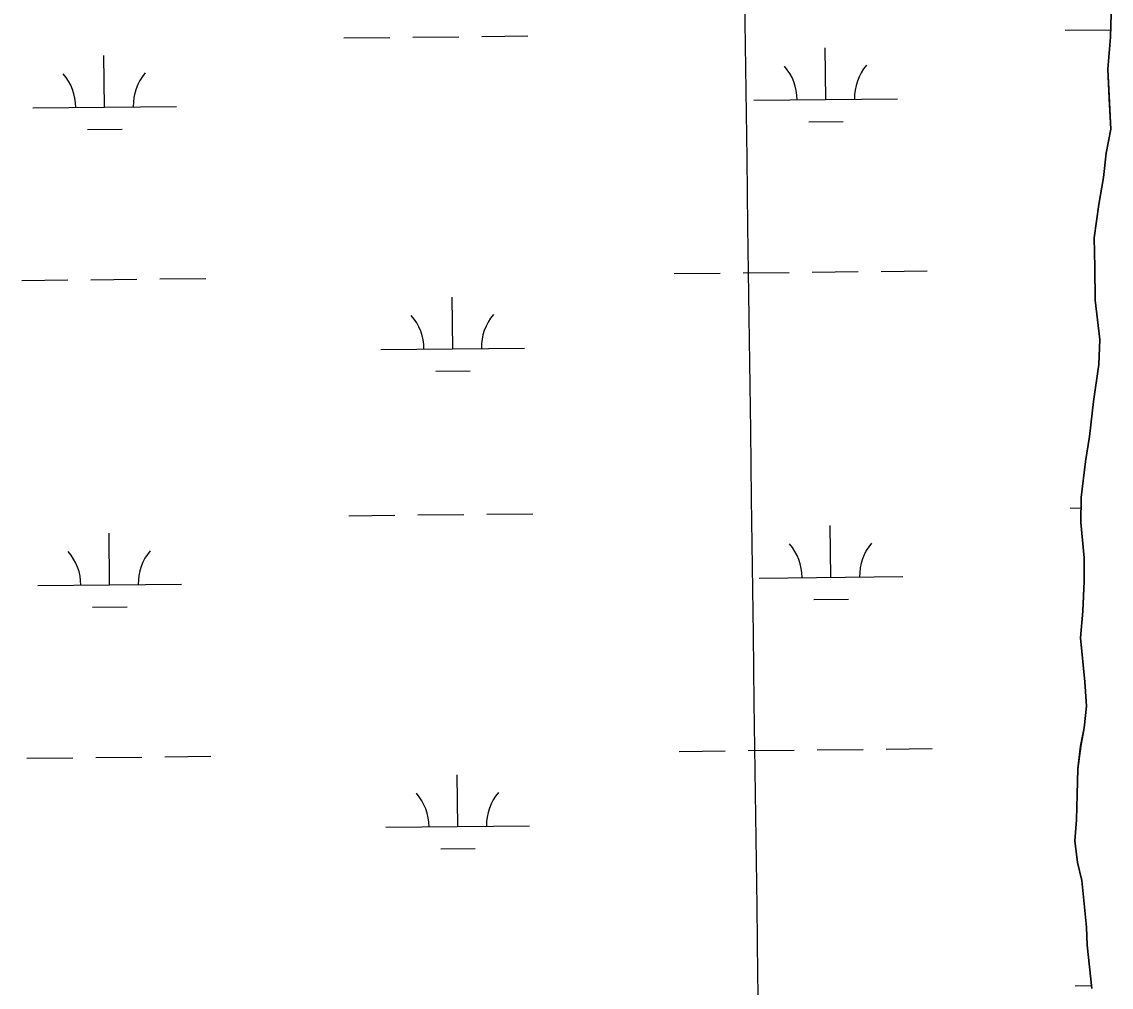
# Model space of a CAD drawing. Extents: x 3734862 to 3772949, y 391520 to 417239.
# Drawn here: x 3767556 to 3768314, y 406691 to 407363 of the extents above; entities that cross this region are included whole.
import ezdxf

# ---------------------------------------------------------------- set-up
doc = ezdxf.new("R2010")
doc.units = 0
for name, color, linetype in [('V-GRID-MAJR', 7, 'Continuous'), ('V-TOPO-SHOR', 7, 'Continuous'), ('V-WETL-SWMP', 7, 'Continuous')]:
    doc.layers.add(name, color=color, linetype=linetype)

msp = doc.modelspace()

# ---------------------------------------------------------------- linework, layer by layer
at = {"layer": 'V-GRID-MAJR'}
msp.add_spline([(3768195.233, 397232.114), (3768114.148, 403291.314), (3768033.0500000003, 409351.577), (3767951.952, 415411.843), (3767951.938, 415412.9)], degree=3, dxfattribs=at)
at = {"layer": 'V-TOPO-SHOR'}
for p, q in [((3768313.909, 407352.866), (3768314.3570000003, 407369.09000001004)), ((3768311.8910000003, 407330.465), (3768313.909, 407352.866)), ((3768312.973, 407309.985), (3768311.8910000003, 407330.465)), ((3768314.052, 407288.73), (3768312.973, 407309.985)), ((3768310.898, 407272.129), (3768314.052, 407288.73)), ((3768308.9009999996, 407255.13699999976), (3768310.898, 407272.129)), ((3768305.7389999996, 407236.2179999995), (3768308.9009999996, 407255.13699999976)), ((3768302.561, 407213.04900000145), (3768305.7389999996, 407236.2179999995)), ((3768302.87, 407192.571), (3768302.561, 407213.04900000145)), ((3768303.169, 407169.77400000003), (3768302.87, 407192.571)), ((3768306.54, 407142.331), (3768303.169, 407169.77400000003)), ((3768305.702, 407124.952), (3768306.54, 407142.331)), ((3768302.127, 407099.077), (3768305.702, 407124.952)), ((3768299.331, 407074.7469999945), (3768302.127, 407099.077)), ((3768296.56, 407057.37200000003), (3768299.3309999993, 407074.7469999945)), ((3768293.373, 407032.272), (3768296.56, 407057.37200000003)), ((3768293.308, 407014.88399999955), (3768293.373, 407032.272)), ((3768295.532, 406990.151), (3768293.308, 407014.88399999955)), ((3768295.471, 406973.924), (3768295.532, 406990.151)), ((3768294.619, 406953.06300000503), (3768295.471, 406973.924)), ((3768293.005, 406934.525), (3768294.619, 406953.06300000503)), ((3768295.978, 406903.991), (3768293.005, 406934.525)), ((3768297.072, 406886.98899999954), (3768295.978, 406903.991)), ((3768295.471, 406871.92800000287), (3768297.072, 406886.98899999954)), ((3768293.103000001, 406859.18500000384), (3768295.471, 406871.92800000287)), ((3768291.1119999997, 406843.35599999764), (3768293.103000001, 406859.18500000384)), ((3768290.6580000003, 406825.583), (3768291.1119999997, 406843.35599999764)), ((3768290.205, 406807.81300000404), (3768290.6580000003, 406825.583)), ((3768288.9909999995, 406793.139), (3768290.205, 406807.81300000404)), ((3768290.865, 406778.06200000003), (3768288.9909999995, 406793.139)), ((3768293.9080000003, 406765.686), (3768290.865, 406778.06200000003)), ((3768295.4009999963, 406751.7720000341), (3768293.9080000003, 406765.686)), ((3768297.2630000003, 406733.2189999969), (3768295.4009999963, 406751.7720000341)), ((3768297.6, 406720.47000000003), (3768297.2630000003, 406733.2189999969)), ((3768300.963, 406690.319), (3768297.6, 406720.47000000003))]:
    msp.add_line(p, q, dxfattribs=at)
msp.add_lwpolyline([(3768314.3570000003, 407369.092), (3768313.909, 407352.866), (3768311.8910000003, 407330.465), (3768312.973, 407309.985), (3768314.052, 407288.73), (3768310.898, 407272.129), (3768308.901, 407255.137), (3768305.739, 407236.218), (3768302.561, 407213.049), (3768302.87, 407192.571), (3768303.169, 407169.77400000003), (3768306.542, 407142.331), (3768305.702, 407124.95), (3768302.129, 407099.077), (3768299.3310000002, 407074.74700000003), (3768296.56, 407057.37200000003), (3768293.373, 407032.272), (3768293.308, 407014.884), (3768295.532, 406990.151), (3768295.471, 406973.924), (3768294.619, 406953.063), (3768293.005, 406934.525), (3768295.978, 406903.991), (3768297.072, 406886.989), (3768295.471, 406871.928), (3768293.103, 406859.185), (3768291.112, 406843.354), (3768290.6580000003, 406825.583), (3768290.205, 406807.813), (3768288.991, 406793.137), (3768290.865, 406778.06200000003), (3768293.9080000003, 406765.686), (3768295.401, 406751.772), (3768297.2630000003, 406733.219), (3768297.6, 406720.47000000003), (3768300.963, 406690.319)], dxfattribs=at)
at = {"layer": 'V-WETL-SWMP'}
for p, q in [((3768282.333708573, 407357.5742187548), (3768314.048251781, 407357.90921460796)), ((3767780.4537061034, 407352.2729373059), (3767812.4519210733, 407352.6109295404)), ((3767828.451028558, 407352.7799256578), (3767860.4492435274, 407353.117917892)), ((3767876.448351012, 407353.28691400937), (3767908.446565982, 407353.62490624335)), ((3768115.7694333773, 407309.38223576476), (3768115.389192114, 407345.3802276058)), ((3767613.8894309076, 407304.0809543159), (3767613.509189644, 407340.078946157)), ((3767563.8922200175, 407303.5528414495), (3767663.8866417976, 407304.6090671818)), ((3768065.7722224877, 407308.85412289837), (3768165.7666442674, 407309.9103486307)), ((3767602.053086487, 407288.52406800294), (3767626.0517477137, 407288.7775621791)), ((3768103.9330889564, 407293.8253494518), (3768127.931750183, 407294.07884362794)), ((3768058.1969366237, 407188.69640811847), (3768090.1951515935, 407189.034400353)), ((3768106.1942590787, 407189.20339647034), (3768138.192474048, 407189.54138870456)), ((3768154.1915815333, 407189.7103848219), (3768186.189796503, 407190.04837705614)), ((3767556.316934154, 407183.39512666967), (3767588.3151491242, 407183.7331189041)), ((3767604.314256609, 407183.9021150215), (3767636.312471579, 407184.2401072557)), ((3767652.3115790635, 407184.40910337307), (3767684.309794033, 407184.7470956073)), ((3768010.199614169, 407188.1894197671), (3768042.197829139, 407188.5274120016)), ((3767856.152187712, 407135.81740978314), (3767855.771946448, 407171.8154016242)), ((3767806.1549768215, 407135.289296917), (3767906.149398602, 407136.3455226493)), ((3767844.31584329, 407120.2605234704), (3767868.3145045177, 407120.5140176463)), ((3768285.8475075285, 407024.9177760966), (3768293.3463866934, 407024.99698560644)), ((3767783.9675050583, 407019.61649464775), (3767815.9657200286, 407019.9544868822)), ((3767831.964827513, 407020.12348299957), (3767863.9630424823, 407020.4614752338)), ((3767879.962149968, 407020.63047135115), (3767911.9603649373, 407020.96846358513)), ((3767617.403229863, 406971.42451165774), (3767617.022988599, 407007.4225034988)), ((3768119.283232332, 406976.72579310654), (3768118.902991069, 407012.72378494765)), ((3768069.2860214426, 406976.19768024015), (3768169.2804432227, 406977.25390597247)), ((3767567.4060189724, 406970.89639879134), (3767667.400440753, 406971.95262452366)), ((3768107.4468879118, 406961.1689067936), (3768131.445549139, 406961.4224009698)), ((3767605.566885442, 406955.8676253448), (3767629.565546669, 406956.1211195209)), ((3768013.7134131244, 406855.53297710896), (3768045.7116280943, 406855.8709693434)), ((3768061.710735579, 406856.0399654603), (3768093.7089505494, 406856.37795769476)), ((3768109.708058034, 406856.5469538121), (3768141.7062730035, 406856.88494604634)), ((3768157.7053804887, 406857.0539421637), (3768189.703595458, 406857.3919343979)), ((3767559.8307331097, 406850.73868401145), (3767591.828948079, 406851.07667624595)), ((3767607.828055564, 406851.24567236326), (3767639.8262705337, 406851.58366459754)), ((3767655.8253780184, 406851.75266071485), (3767687.8235929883, 406852.0906529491)), ((3767859.665986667, 406803.160967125), (3767859.2857454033, 406839.158958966)), ((3767809.668775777, 406802.63285425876), (3767909.6631975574, 406803.68907999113)), ((3767847.829642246, 406787.60408081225), (3767871.828303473, 406787.85757498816)), ((3768289.3613064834, 406692.2613334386), (3768300.73305336, 406692.3814514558))]:
    msp.add_line(p, q, dxfattribs=at)
msp.add_lwpolyline([(3768314.3570000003, 407369.091), (3768313.909, 407352.866), (3768311.892, 407330.465), (3768314.052, 407288.731), (3768310.898, 407272.13), (3768308.9020000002, 407255.13800000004), (3768305.739, 407236.218), (3768302.56, 407213.049), (3768303.169, 407169.775), (3768306.542, 407142.332), (3768305.703, 407124.949), (3768302.128, 407099.077), (3768299.3310000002, 407074.74700000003), (3768296.561, 407057.37200000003), (3768293.3740000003, 407032.271), (3768293.308, 407014.885), (3768295.5330000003, 406990.15), (3768295.471, 406973.924), (3768294.619, 406953.064), (3768293.004, 406934.525), (3768295.9790000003, 406903.992), (3768297.073, 406886.989), (3768295.47, 406871.927), (3768293.1040000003, 406859.186), (3768291.112, 406843.353), (3768290.205, 406807.81200000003), (3768288.99, 406793.136), (3768290.864, 406778.061), (3768293.9080000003, 406765.686), (3768297.262, 406733.219), (3768297.6, 406720.469), (3768300.963, 406690.32)], dxfattribs=at)
for centre, radius, start, end in [((3768171.004272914, 407310.4405025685), 35.24628790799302, 139.83336095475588, 181.3770192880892), ((3767558.6445613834, 407303.97224090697), 35.24628790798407, 359.8333639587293, 41.377022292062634), ((3767669.124270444, 407305.13922111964), 35.24628790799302, 139.83336095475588, 181.3770192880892), ((3768060.524563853, 407309.2735223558), 35.24628790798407, 359.8333639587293, 41.377022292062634), ((3767800.907318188, 407135.7086963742), 35.24628790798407, 359.8333639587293, 41.377022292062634), ((3767911.3870272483, 407136.8756765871), 35.24628790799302, 139.83336095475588, 181.3770192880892), ((3768064.0383628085, 406976.6170796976), 35.24628790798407, 359.8333639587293, 41.377022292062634), ((3768174.518071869, 406977.7840599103), 35.24628790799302, 139.83336095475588, 181.3770192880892), ((3767562.158360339, 406971.3157982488), 35.24628790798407, 359.8333639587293, 41.377022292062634), ((3767672.638069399, 406972.4827784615), 35.24628790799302, 139.83336095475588, 181.3770192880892), ((3767804.4211171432, 406803.052253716), 35.24628790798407, 359.8333639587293, 41.377022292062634), ((3767914.9008262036, 406804.21923392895), 35.24628790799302, 139.83336095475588, 181.3770192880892)]:
    msp.add_arc(centre, radius, start, end, dxfattribs=at)

doc.saveas('drawing.dxf')
